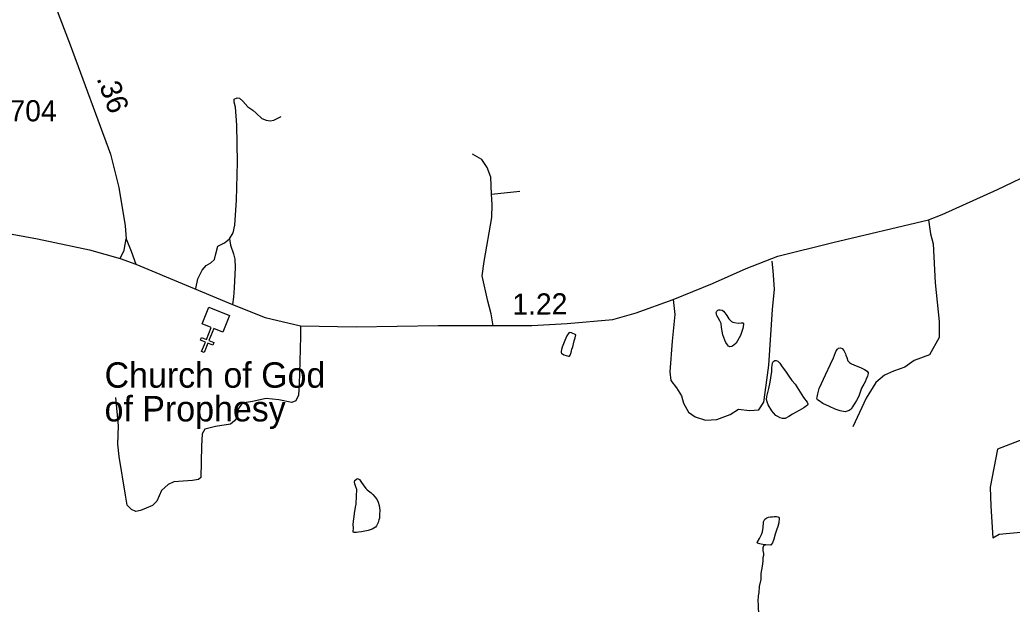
# Model space of a CAD drawing. Extents: x 2126262 to 2293712, y 749403 to 919119.
# Drawn here: x 2204929 to 2210792, y 819772 to 823226 of the extents above; entities that cross this region are included whole.
import ezdxf

# ---------------------------------------------------------------- set-up
doc = ezdxf.new("R2010")
doc.units = 0
for name, color, linetype in [('Exist Cultural Church CELL', 7, 'Continuous'), ('Exist Cultural Church Label', 7, 'Continuous'), ('Exist Hydrographic Misc Water Feature', 7, 'Continuous'), ('Exist Road Non-System Type 51', 7, 'Continuous'), ('Exist Road Secondary Mileage Hundredths English Label', 7, 'Continuous'), ('Exist Road Secondary Type 51 Attributed', 7, 'Continuous'), ('Exist Road Secondary Type 51 Number Label', 7, 'Continuous')]:
    doc.layers.add(name, color=color, linetype=linetype)

msp = doc.modelspace()

# ---------------------------------------------------------------- linework, layer by layer
at = {"layer": 'Exist Cultural Church CELL'}
msp.add_lwpolyline([(2206127.2, 821379.7), (2206074.3, 821400.8), (2206045.9, 821330.2), (2206075.6, 821318.3), (2206069.7, 821303.4), (2206040, 821315.4), (2206017.6, 821259.6), (2206002.7, 821265.5), (2206025.1, 821321.3), (2205995.4, 821333.3), (2206001.4, 821348.1), (2206031.1, 821336.2), (2206059.4, 821406.8), (2206006, 821428.4), (2206045.7, 821527.2), (2206166.9, 821478.5)], close=True, dxfattribs=at)
at = {"layer": 'Exist Hydrographic Misc Water Feature'}
for points in [[(2209179.3, 821346.9), (2209169.6, 821328.8), (2209161.6, 821314.8), (2209147.9, 821302.7), (2209135.8, 821294.6), (2209123.9, 821292.5), (2209115.9, 821296.5), (2209110, 821304.5), (2209099.7, 821318.3), (2209093.6, 821332.3), (2209083.3, 821364.2), (2209075.1, 821408.1), (2209072.8, 821432.1), (2209064.8, 821446.1), (2209054.6, 821464), (2209046.6, 821478), (2209044.5, 821485.9), (2209042.3, 821495.9), (2209046.4, 821503.9), (2209052.3, 821510), (2209058.3, 821512.1), (2209066.3, 821512.1), (2209078.4, 821510.2), (2209086.4, 821504.2), (2209094.4, 821494.3), (2209106.7, 821478.3), (2209118.6, 821458.5), (2209132.9, 821442.5), (2209140.9, 821438.6), (2209150.8, 821436.6), (2209172.9, 821432.9), (2209191, 821435), (2209200.8, 821435.1), (2209204.9, 821429.1), (2209202.8, 821411), (2209201.2, 821401), (2209197.1, 821389), (2209191.4, 821373), (2209187.5, 821361), (2209179.3, 821346.9)], [(2208196, 821294.1), (2208203.8, 821328.2), (2208209.8, 821346.2), (2208213.7, 821364.2), (2208187.6, 821376), (2208173.7, 821377.9), (2208161.6, 821357.9), (2208149.9, 821329.8), (2208134.1, 821291.7), (2208128.4, 821277.6), (2208126.3, 821265.6), (2208126.3, 821259.6), (2208128.4, 821255.6), (2208142.5, 821245.8), (2208170.6, 821238), (2208176.6, 821238), (2208180.7, 821244.1), (2208186.4, 821260.1), (2208190.3, 821280.1), (2208196, 821294.1)], [(2209891.4, 821020), (2209887.5, 821007.9), (2209881.6, 820993.9), (2209871.9, 820975.8), (2209861.9, 820959.8), (2209853.9, 820947.7), (2209848.1, 820937.7), (2209840.2, 820925.7), (2209828.1, 820917.6), (2209806.3, 820909.4), (2209796.1, 820911.4), (2209776.2, 820915.2), (2209746, 820925), (2209712.2, 820940.7), (2209673.9, 820958.5), (2209651.9, 820974.3), (2209641.9, 820980.2), (2209638, 820988.2), (2209639.6, 820996.2), (2209643.7, 821016.2), (2209651.3, 821046.3), (2209665, 821076.4), (2209688.8, 821128.6), (2209718.3, 821190.7), (2209736.2, 821228.8), (2209741.9, 821244.9), (2209747.9, 821258.9), (2209751.8, 821268.9), (2209759.6, 821279), (2209765.7, 821285), (2209777.6, 821287.1), (2209787.7, 821283.2), (2209797.9, 821271.2), (2209808, 821251.3), (2209809.8, 821243.3), (2209816.2, 821229.3), (2209822.1, 821211.4), (2209830.1, 821201.5), (2209842.4, 821193.6), (2209856.3, 821187.7), (2209880.3, 821177.9), (2209896.3, 821171.9), (2209920.3, 821160.1), (2209934.7, 821150.2), (2209940.6, 821140.3), (2209940.6, 821136.3), (2209936.9, 821120.2), (2209928.9, 821102.2), (2209922.8, 821086.2), (2209915.2, 821072.1), (2209901.5, 821048), (2209895.3, 821032), (2209891.4, 821020)], [(2209382.3, 820902.5), (2209372.4, 820914.4), (2209350.1, 820950.2), (2209344.1, 820968.2), (2209339.8, 820982.1), (2209341.9, 821000.1), (2209353.4, 821046.2), (2209363.2, 821084.3), (2209367.1, 821110.3), (2209372.8, 821148.3), (2209372.6, 821170.3), (2209374.7, 821182.3), (2209376.3, 821196.3), (2209378.4, 821202.3), (2209384.3, 821208.4), (2209390.3, 821212.4), (2209398.5, 821212.5), (2209408.3, 821208.5), (2209418.4, 821196.6), (2209432.7, 821174.7), (2209452.6, 821148.9), (2209472.9, 821119), (2209491.2, 821095.2), (2209509.2, 821073.3), (2209559.8, 820993.7), (2209579.9, 820965.8), (2209584, 820955.9), (2209584, 820951.9), (2209582.2, 820947.9), (2209562.1, 820931.7), (2209534.4, 820917.6), (2209512.3, 820905.4), (2209494.4, 820895.2), (2209472.7, 820881.1), (2209450.6, 820869), (2209434.6, 820868.9), (2209420.6, 820872.7), (2209406.7, 820880.6), (2209396.6, 820886.6), (2209382.3, 820902.5)], [(2206911.2, 820345.5), (2206915.1, 820363.6), (2206918.6, 820409.6), (2206920.4, 820449.6), (2206914.5, 820465.5), (2206908.1, 820483.5), (2206906.1, 820493.5), (2206908.1, 820503.5), (2206920.2, 820513.5), (2206923.9, 820515.6), (2206928.2, 820513.6), (2206936.2, 820509.7), (2206948.1, 820491.8), (2206958.1, 820477.8), (2206972.3, 820455.9), (2206980.3, 820448), (2207004.7, 820430.1), (2207014.5, 820420.2), (2207028.7, 820404.3), (2207040.8, 820388.5), (2207046.9, 820374.4), (2207051, 820354.5), (2207055.1, 820328.5), (2207053.3, 820300.5), (2207053.7, 820280.6), (2207049.6, 820270.5), (2207045.9, 820254.5), (2207037.9, 820238.4), (2207035.9, 820234.4), (2207029.9, 820226.4), (2207010, 820216.3), (2206986, 820208.1), (2206948.1, 820199.8), (2206930.1, 820197.7), (2206918.2, 820195.6), (2206900.1, 820195.5), (2206898.1, 820199.5), (2206900.1, 820223.5), (2206897.9, 820241.5), (2206899.7, 820263.5), (2206903.6, 820289.5), (2206905.4, 820307.5), (2206911.2, 820345.5)], [(2209335.9, 820122.4), (2209325.9, 820122.3), (2209301.9, 820128.2), (2209287.9, 820132.1), (2209285.9, 820136.1), (2209299.6, 820160.1), (2209311.3, 820184.2), (2209317.5, 820200.3), (2209319.1, 820214.3), (2209321.2, 820224.3), (2209321.2, 820232.3), (2209323.2, 820246.3), (2209322.8, 820258.3), (2209326.9, 820266.3), (2209330.8, 820274.4), (2209342.9, 820282.4), (2209352.5, 820286.5), (2209364.6, 820288.6), (2209376.5, 820288.7), (2209386.6, 820290.7), (2209398.7, 820290.8), (2209406.7, 820288.8), (2209412.6, 820286.9), (2209414.7, 820280.9), (2209412.8, 820252.9), (2209407.1, 820230.9), (2209399.1, 820208.8), (2209391.3, 820186.8), (2209383.7, 820156.7), (2209375.9, 820134.7), (2209370, 820126.7), (2209365.9, 820120.7), (2209335.9, 820122.4)], [(2209335.9, 820122.4), (2209323.8, 820116.3), (2209319.9, 820110.3), (2209318.1, 820104.3), (2209318.1, 820090.3), (2209322.2, 820072.3), (2209322.4, 820060.3), (2209318.3, 820046.3), (2209318.7, 820026.3), (2209314.8, 819996.3), (2209307.2, 819954.3), (2209307.4, 819918.3), (2209297.6, 819876.2), (2209295.9, 819840.2), (2209291.8, 819822.2), (2209290.2, 819790.2), (2209290.4, 819770.2), (2209290.6, 819740.2), (2209298.8, 819700.3)]]:
    msp.add_lwpolyline(points, dxfattribs=at)
at = {"layer": 'Exist Road Non-System Type 51'}
msp.add_line((2207714.8, 822195), (2207882.2, 822213.2), dxfattribs=at)
for points in [[(2206166.6, 821931.6), (2206190, 821967.2), (2206198.3, 822012.5), (2206209.8, 822160.9), (2206215.1, 822384.7), (2206210.2, 822603.9), (2206203.6, 822709.9), (2206195.2, 822738.5), (2206195.9, 822758.1), (2206211.9, 822765.8), (2206225.9, 822763.7), (2206245.4, 822744.8), (2206276.1, 822712.7), (2206304.7, 822691.8), (2206324.2, 822674.3), (2206359.1, 822642.2), (2206383.5, 822633.1), (2206407.9, 822629.6), (2206430.3, 822633.1), (2206473.2, 822654.7)], [(2207714.8, 822195), (2207712, 822297), (2207689.7, 822354.2), (2207657.6, 822400.3), (2207603.2, 822432.4)], [(2207725, 821417.2), (2207712.7, 821487.7), (2207693.9, 821563.8), (2207660.4, 821713.2), (2207671.6, 821797), (2207717.6, 822058.6), (2207719, 822134), (2207714.8, 822195)], [(2210298.3, 822044.9), (2210309.4, 821961.5), (2210324.8, 821901.4), (2210337.3, 821672.5), (2210361.7, 821442.8), (2210361.7, 821347.8), (2210304.5, 821245.9), (2210213.1, 821211.7), (2210157.3, 821174), (2210090.4, 821150.2), (2210037.4, 821125.1), (2209985.7, 821083.2), (2209929.9, 820989.7), (2209851.1, 820820)], [(2205521.2, 821816.2), (2205545.2, 821864.7), (2205557.8, 821931.8)], [(2205967.9, 821638.5), (2205980.1, 821695.4), (2206006.9, 821746.7), (2206029.9, 821774), (2206056.5, 821790), (2206078.1, 821809.6), (2206086.4, 821843.1), (2206097.6, 821889.2), (2206138.7, 821907.8), (2206166.6, 821931.6)], [(2206166.6, 821931.6), (2206174.3, 821893.9), (2206190.3, 821842.9), (2206199.4, 821810.8), (2206200.8, 821762.6), (2206194.5, 821642.2), (2206191.7, 821587), (2206185.5, 821543.6)], [(2208788.1, 821573.6), (2208798.1, 821485), (2208784.1, 821327.2), (2208768.8, 821145.3), (2208774.4, 821095), (2208807.9, 821051.7), (2208838.6, 821002.9), (2208851.1, 820959.6), (2208879, 820907.9), (2208919.5, 820880), (2208980.9, 820860.4), (2209046.4, 820863.2), (2209126, 820892.5), (2209174.8, 820924.7), (2209240.4, 820916.3), (2209294.8, 820920.5), (2209324.1, 820965.2), (2209338, 821065.7), (2209354.8, 821184.4), (2209376.8, 821514), (2209387.9, 821634.1), (2209380.9, 821741.6), (2209374.1, 821799.8)], [(2206587.3, 821417.9), (2206586.9, 821356.9), (2206582.7, 821206.1), (2206578.5, 821072.6), (2206575.8, 821007), (2206560.4, 820973.4), (2206536.7, 820963.7), (2206460, 820979), (2206384.6, 820988.8), (2206303.7, 820969.3), (2206242.3, 820959.5), (2206215.8, 820923.2), (2206214.4, 820879.9), (2206196.3, 820856.1), (2206174, 820836.6), (2206084, 820821.9), (2206022.6, 820806.6), (2206005.8, 820778.7), (2206001.7, 820706), (2205997.5, 820521.7), (2205984.9, 820509.2), (2205948.6, 820502.2), (2205837.7, 820494.5), (2205804.3, 820480.5), (2205765.2, 820444.2), (2205737.3, 820381.4), (2205712.2, 820356.3), (2205674.5, 820339.5), (2205642.4, 820325.5), (2205614.5, 820320), (2205588, 820332.5), (2205562.9, 820357.7), (2205553.1, 820416.3), (2205515.5, 820645.3), (2205507.1, 820717.9), (2205511.2, 820825.9), (2205495.9, 820993.4)], [(2211552.2, 821284.7), (2211486.7, 821235.2), (2211347.2, 821101.1), (2211152.2, 820917.6), (2211062.9, 820833.8), (2210962.5, 820786.3), (2210705.8, 820688.6), (2210661.2, 820463.5), (2210666.8, 820351.8), (2210677.9, 820164.7), (2210715.6, 820185.6), (2210947.2, 820207.9), (2211226.2, 820210.7), (2211372, 820211.4), (2211439, 820275.7), (2211574.3, 820281.2), (2211704.1, 820253.3), (2211769.6, 820238), (2211938.4, 820239.4)]]:
    msp.add_lwpolyline(points, dxfattribs=at)
at = {"layer": 'Exist Road Secondary Type 51 Attributed'}
for points in [[(2205037, 823574.9), (2205226.1, 823078.5), (2205465.3, 822431.3), (2205514.2, 822234.4), (2205551.1, 822007.5), (2205557.8, 821931.8), (2205586, 821859.5), (2205613.3, 821781.2)], [(2205613.3, 821781.2), (2206185.5, 821543.6), (2206378.7, 821467.5), (2206587.3, 821417.9), (2206916.5, 821410.9), (2207400, 821418.6), (2207953.8, 821420), (2208163.1, 821431.2), (2208431.6, 821454.2), (2208570.5, 821494), (2208788.1, 821573.6), (2209021.8, 821667.9), (2209221, 821756.9), (2209407.1, 821828.5), (2209731.9, 821910.8), (2210298.3, 822044.9), (2210379.2, 822075.6), (2210706.4, 822222.9), (2210935.2, 822333.2), (2211733.2, 822735.3)], [(2202867.2, 821322.7), (2203195.7, 821397.5), (2203437.8, 821476.4), (2203561.9, 821540.7), (2203747.5, 821655.2), (2203951.9, 821796.9), (2204147.9, 821900.9), (2204272, 821947), (2204407.2, 821976), (2204525.8, 821987.2), (2204673.6, 821987.2), (2204806.2, 821973.2), (2205032.9, 821932), (2205339.8, 821866.4), (2205521.2, 821816.2), (2205613.3, 821781.2)]]:
    msp.add_lwpolyline(points, dxfattribs=at)

# ---------------------------------------------------------------- texts
at = {"layer": 'Exist Cultural Church Label'}
for s, p in [('Church of God', (2205429.4, 821051.7)), ('of Prophesy', (2205429.4, 820852.5))]:
    msp.add_text(s, height=150, dxfattribs=at).set_placement(p)
at = {"layer": 'Exist Road Secondary Mileage Hundredths English Label'}
for s, rotation, p in [('.36', 290.03955, (2205380.5, 822880.6)), ('1.22', 0.39717, (2207839.2, 821482.9))]:
    msp.add_text(s, height=125, rotation=rotation, dxfattribs=at).set_placement(p)
at = {"layer": 'Exist Road Secondary Type 51 Number Label'}
msp.add_text('1704', height=125, dxfattribs=at).set_placement((2204774.5, 822626.1))

doc.saveas('drawing.dxf')
